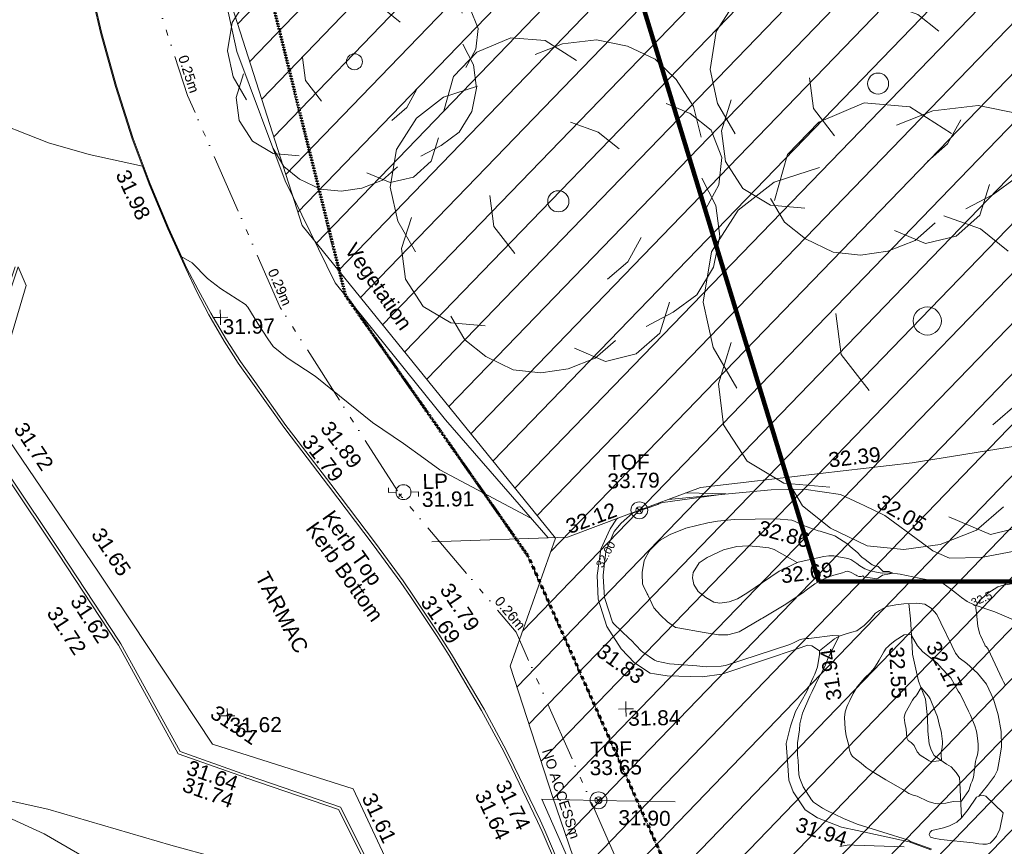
# Model space of a CAD drawing. Header units: millimetres. Extents: x -290717 to 520720, y -88450 to 287762.
# Tile 285 of 381: x 120288 to 144987, y 143517 to 164256. Entities that reach past the tile are written whole.
import ezdxf

# ---------------------------------------------------------------- set-up
doc = ezdxf.new("R2010")
doc.units = ezdxf.units.MM
for name, pattern in [('Dash 1_5mm', [3, 1.5, -1.5]), ('IMPORT-HIDDEN2 _3_', [4762.5, 3175, -1587.5]), ('IMPORT-UG_DRAINAGE_UNIDENTIFIED_QLB2 _2_', [2700, 1500, -300.0000000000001, 0, -250, 150, -300.0000000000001, 0, -200]), ('IMPORT-UG_ELEC_STREET LIGHTING_QLB2 _2_', [2700, 1500, -300.0000000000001, 0, -250, 150, -300.0000000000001, 0, -200])]:
    doc.linetypes.add(name, pattern=pattern)
for name, color, linetype, lineweight, true_color in [('00__TOPO__TOP_OF_FENCE_SYMBOL', 7, 'Continuous', 9, 0x666666), ('00_TOPO_FURN_LAMP_POST', 7, 'Continuous', 9, 0x666666), ('00_TOPO_KERB_BOTTOM', 1, 'Continuous', 9, 0xff0000), ('00_TOPO_KERB_TOP', 7, 'Continuous', 9, 0xa500a5), ('00_TOPO_TREE', 7, 'Continuous', 9, 0x666666), ('00_UAV_FENCE', 7, 'Continuous', 9, 0x264c2f), ('00_UAV_FORM_LINES', 7, 'Continuous', 9, 0x666666), ('00_UAV_FURN_LAMP_POST', 7, 'Continuous', 9, 0xa50000), ('00_UAV_KERB_BOTTOM', 1, 'Continuous', 9, 0xff0000), ('00_UAV_KERB_TOP', 7, 'Continuous', 9, 0xa500a5), ('00_UAV_LEVEL_SPOT', 7, 'Continuous', 9, 0x666666), ('00_UAV_SLOPE_BOTTOM', 30, 'Continuous', 9, 0xff7f00), ('00_UAV_SLOPE_TOP', 40, 'Continuous', 9, 0xffbf00), ('00_UAV_TOP_OF_FENCE', 6, 'Continuous', 9, 0xff00ff), ('00_UAV_VEGETATION', 7, 'Continuous', 9, 0x52a552), ('01_DTM_CONTOUR_MJR', 7, 'Continuous', 9, 0x7f3f00), ('01_DTM_CONTOUR_MJR_LABELS', 7, 'Continuous', 9, 0x7f3f00), ('01_DTM_CONTOUR_MNR', 7, 'Continuous', 9, 0xa5a552), ('01_DTM_CONTOUR_MNR_LABELS', 7, 'Continuous', 9, 0xa5a552), ('12333-PUM-2D-U-0001-C01 - Rev2_REVIT IMPORT_dwg', 7, 'Continuous', 9, 0x767676), ('A_RHA_Line', 7, 'Continuous', 9, 0x00a600), ('PUM-CHAMBER EXTENTS', 6, 'IMPORT-HIDDEN2 _3_', 9, 0xff00ff), ('PUM-ELECTRIC-SL-QLB2', 7, 'IMPORT-UG_ELEC_STREET LIGHTING_QLB2 _2_', 9, 0xff7f7f), ('PUM-UNABLE TO SURVEY', 190, 'Continuous', 9, 0x7f00ff), ('PUM-UNIDENTIFIED-QLB2', 150, 'IMPORT-UG_DRAINAGE_UNIDENTIFIED_QLB2 _2_', 9, 0x007fff)]:
    doc.layers.add(name, color=color, linetype=linetype, lineweight=lineweight, true_color=true_color)
for name, color, linetype, lineweight in [('00_UAV_DRIVE_WAY', 7, 'Continuous', 9), ('00_UAV_SURVEY_TEXT', 7, 'Continuous', 9), ('GEN-TEXT', 7, 'Continuous', 9)]:
    doc.layers.add(name, color=color, linetype=linetype, lineweight=lineweight)
doc.styles.add('Arial_1', font='arial.ttf', dxfattribs={"height": 250})
doc.styles.add('Swis721 Lt BT_1', font='swissl.ttf', dxfattribs={"height": 200})
doc.styles.add('Swis721 Lt BT_2', font='swissl.ttf', dxfattribs={"height": 375})

# ---------------------------------------------------------------- blocks, each defined once
blk = doc.blocks.new('12333-PUM-2D-U-0001-C01 - Rev2_REVIT IMPORT_dwg_CONIFEROUS_TREE_2-2077530-Site Location Plan Existing')
at = {"layer": '00_TOPO_TREE', "color": 254, "true_color": 0xcccccc, "flags": 128}
for points in [[(534031332.5013911, 725718105.6348709), (534031527.1283377, 725718754.3913597), (534031981.2578796, 725719208.5209014), (534032630.0143681, 725719468.0234967), (534033278.7708564, 725719403.1478479), (534033862.6516961, 725719013.8939549)], [(534033084.1439101, 725719143.6452526), (534033603.1491007, 725719338.2721992), (534034251.9055892, 725719403.1478479), (534034835.7864289, 725719273.3965502), (534035354.7916196, 725719013.8939549), (534035744.0455127, 725718624.6400616), (534036068.423757, 725718105.6348709), (534036198.1750547, 725717521.7540313)], [(534030748.6205515, 725715445.7332681), (534030424.2423072, 725716029.6141078), (534030294.4910095, 725716678.3705963), (534030424.2423072, 725717392.0027337), (534030813.4962003, 725717975.8835732), (534031332.5013911, 725718365.1374662), (534031981.2578796, 725718559.7644129)], [(534035549.4185662, 725718170.5105199), (534036003.5481082, 725717975.8835732), (534036392.8020012, 725717651.5053291), (534036587.4289477, 725717132.5001382), (534036522.5532989, 725716613.4949474), (534036263.0507036, 725716159.3654056)], [(534033732.9003984, 725717846.1322757), (534034251.9055892, 725717651.5053291), (534034641.1594824, 725717327.127085)], [(534036198.1750547, 725716743.2462451), (534036457.67765, 725716224.2410544), (534036522.5532989, 725715640.3602148), (534036392.8020012, 725715056.479375), (534036068.423757, 725714537.4741844), (534035614.294215, 725714213.0959401), (534035095.2890242, 725713953.5933446)], [(534032630.0143681, 725715380.8576193), (534032240.760475, 725715899.8628103), (534032175.8848261, 725716483.7436497)], [(534032046.1335284, 725714018.4689937), (534031397.3770399, 725714083.3446424), (534030878.3718491, 725714407.7228867), (534030553.9936048, 725714926.7280773), (534030489.117956, 725715510.6089171), (534030683.7449025, 725716094.4897566)], [(534035030.4133754, 725715640.3602148), (534034770.9107801, 725715186.2306727), (534034381.6568869, 725714861.8524286)], [(534035549.4185662, 725714407.7228867), (534035354.7916196, 725713823.842047), (534034900.6620778, 725713434.5881538), (534034316.781238, 725713304.8368562), (534033732.9003984, 725713564.3394516)], [(534034511.4081847, 725713694.0907493), (534034122.1542915, 725713369.7125051), (534033603.1491007, 725713175.0855584), (534033084.1439101, 725713110.2099097), (534032565.1387192, 725713175.0855584), (534032046.1335284, 725713434.5881538), (534031656.8796353, 725713758.9663981), (534031397.3770399, 725714213.0959401)]]:
    blk.add_lwpolyline(points, dxfattribs=at)
at = {"layer": '00_TOPO_TREE', "color": 254, "true_color": 0xcccccc}
blk.add_circle((534033473.3978031, 725716353.992352), 200.1345611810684, dxfattribs=at)
blk = doc.blocks.new('12333-PUM-2D-U-0001-C01 - Rev2_REVIT IMPORT_dwg_CONIFEROUS_TREE-2077251-Site Location Plan Existing')
at = {"layer": '00_TOPO_TREE', "color": 254, "true_color": 0xcccccc, "flags": 128}
for points in [[(-1889.403682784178, 1545.875740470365), (-1717.639711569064, 2118.422311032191), (-1316.857112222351, 2519.204910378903), (-744.3105416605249, 2748.223538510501), (-171.763971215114, 2690.968881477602), (343.5279423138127, 2347.440939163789)], [(-343.5279423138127, 2461.950253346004), (114.5093140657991, 2633.714224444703), (687.0558846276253, 2690.968881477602), (1202.347798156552, 2576.459567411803), (1660.385054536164, 2347.440939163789), (2003.912996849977, 2003.912996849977), (2290.18628213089, 1545.875740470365), (2404.695596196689, 1030.583826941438)], [(-2404.695596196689, -801.5651986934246), (-2690.968881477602, -286.2732852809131), (-2805.478195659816, 286.2732852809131), (-2690.968881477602, 916.0745128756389), (-2347.440939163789, 1431.36642628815), (-1889.403682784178, 1774.894368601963), (-1316.857112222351, 1946.658339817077)], [(1832.149025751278, 1603.130397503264), (2232.93162509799, 1431.36642628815), (2576.459567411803, 1145.093141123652), (2748.223538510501, 687.0558846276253), (2690.968881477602, 229.0186282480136), (2461.950253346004, -171.763971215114)], [(229.0186282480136, 1316.857112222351), (687.0558846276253, 1145.093141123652), (1030.583826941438, 858.8198558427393)], [(2404.695596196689, 343.5279423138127), (2633.714224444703, -114.5093140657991), (2690.968881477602, -629.8012275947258), (2576.459567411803, -1145.093141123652), (2290.18628213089, -1603.130397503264), (1889.403682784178, -1889.403682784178), (1431.36642628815, -2118.422311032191)], [(-744.3105416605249, -858.8198558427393), (-1087.838483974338, -400.7825993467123), (-1145.093141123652, 114.5093140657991)], [(-1259.602455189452, -2061.167653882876), (-1832.149025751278, -2003.912996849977), (-2290.18628213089, -1717.639711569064), (-2576.459567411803, -1259.602455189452), (-2633.714224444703, -744.3105416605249), (-2461.950253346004, -229.0186282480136)], [(1374.111769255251, -629.8012275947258), (1145.093141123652, -1030.583826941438), (801.5651986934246, -1316.857112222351)], [(1832.149025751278, -1717.639711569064), (1660.385054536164, -2232.93162509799), (1259.602455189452, -2576.459567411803), (744.3105416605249, -2690.968881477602), (229.0186282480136, -2461.950253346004)], [(916.0745128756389, -2347.440939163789), (572.5465705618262, -2633.714224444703), (114.5093140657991, -2805.478195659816), (-343.5279423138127, -2862.732852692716), (-801.5651986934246, -2805.478195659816), (-1259.602455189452, -2576.459567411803), (-1603.130397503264, -2290.18628213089), (-1832.149025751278, -1889.403682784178)]]:
    blk.add_lwpolyline(points, dxfattribs=at)
at = {"layer": '00_TOPO_TREE', "color": 254, "true_color": 0xcccccc}
blk.add_circle((0, 0), 176.6246020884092, dxfattribs=at)
blk = doc.blocks.new('12333-PUM-2D-U-0001-C01 - Rev2_REVIT IMPORT_dwg_MSL_Lamp_Post_SYM-2077240-Site Location Plan Existing')
at = {"layer": '00_TOPO_FURN_LAMP_POST', "color": 254, "true_color": 0xcccccc, "flags": 128}
for points in [[(-500.1060478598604, 0), (-1000.212095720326, 0), (-1000.212095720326, 316.7338303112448)], [(500.1060478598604, 0), (1000.21209571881, 0), (1000.21209571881, -316.7338303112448)]]:
    blk.add_lwpolyline(points, dxfattribs=at)
at = {"layer": '00_TOPO_FURN_LAMP_POST', "color": 254, "true_color": 0xcccccc}
blk.add_circle((0, 0), 500.1060478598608, dxfattribs=at)
blk = doc.blocks.new('12333-PUM-2D-U-0001-C01 - Rev2_REVIT IMPORT_dwg_MSL_Node_LineworkTOF-2077248-Site Location Plan Existing')
at = {"layer": '00__TOPO__TOP_OF_FENCE_SYMBOL', "color": 254, "true_color": 0xcccccc, "flags": 128}
for points in [[(165.3591892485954, 165.3591892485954), (0, 0), (-165.3591892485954, 165.3591892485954)], [(165.3591892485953, -165.3591892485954), (0, 0), (-165.3591892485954, -165.3591892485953)]]:
    blk.add_lwpolyline(points, dxfattribs=at)
at = {"layer": '00__TOPO__TOP_OF_FENCE_SYMBOL', "color": 254, "true_color": 0xcccccc}
for radius in [562.5594001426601, 233.853208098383]:
    blk.add_circle((0, 0), radius, dxfattribs=at)
blk = doc.blocks.new('12333-PUM-2D-U-0001-C01 - Rev2_REVIT IMPORT_dwg_UAV-2077255-Site Location Plan Existing')
at = {"layer": '00_UAV_LEVEL_SPOT', "color": 254, "true_color": 0xcccccc, "flags": 128}
for points in [[(0, -500.0000000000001), (0, 0), (-500.0000000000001, 0)], [(500.0000000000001, 0), (0, 0), (0, 500.0000000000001)]]:
    blk.add_lwpolyline(points, dxfattribs=at)
blk = doc.blocks.new('12333-PUM-2D-U-0001-C01 - Rev2_REVIT IMPORT_dwg_MGS62954_T2_Galway_ITM_3d_Rev1-2077680-Site Location Plan Existing')
at = {"layer": '00_TOPO_KERB_BOTTOM', "color": 254, "true_color": 0xcccccc, "flags": 128}
blk.add_lwpolyline([(534029151.0004377, 725711241.7603347), (534028720.22256, 725712244.8050427), (534028270.327502, 725713368.427723), (534027863.4380113, 725714515.10338), (534027469.7269439, 725715835.0255749), (534027127.8388227, 725717164.6282128), (534026767.2394247, 725718821.062268), (534026410.3476562, 725720544.6859571), (534026069.5093121, 725722355.1794981), (534025870.5660573, 725723599.7218826), (534025610.2324094, 725725225.7870536), (534025464.111402, 725726483.6349113), (534025426.4280183, 725726948.0672841), (534025373.6377512, 725727980.4693797), (534025567.7306831, 725729230.4313141), (534025738.922737, 725729747.6479709), (534025923.6004751, 725730120.297936), (534026704.4817393, 725731513.663782), (534027056.9653618, 725732084.6765834), (534027292.6598159, 725732460.621098), (534027489.5561977, 725732772.9646056)], dxfattribs=at)
at = {"layer": '00_TOPO_KERB_TOP', "color": 254, "true_color": 0xcccccc, "flags": 128}
blk.add_lwpolyline([(534029174.1988825, 725711252.4764522), (534028984.4072933, 725711694.3966597), (534028743.5585629, 725712255.2008629), (534028294.001362, 725713377.979738), (534027887.5394746, 725714523.4503447), (534027494.1871972, 725715842.1696907), (534027152.5634522, 725717170.7441698), (534026792.1060942, 725718826.5257559), (534026435.2948907, 725720549.760353), (534026094.5752771, 725722359.6232114), (534025895.6926458, 725723603.7863495), (534025635.4542414, 725725229.2566222), (534025489.4594051, 725726486.0183673), (534025451.8154503, 725726949.9647907)], dxfattribs=at)
at = {"layer": '00_UAV_DRIVE_WAY', "color": 254, "true_color": 0xcccccc, "flags": 128}
blk.add_lwpolyline([(534035414.2065001, 725663814.1724999), (534035730.0830001, 725668736.2245001), (534035734.4595889, 725668802.9882361), (534036061.4936625, 725673791.8088328), (534036099.0830001, 725674365.2245002), (534039199.0830001, 725676585.2245002), (534039131.5912124, 725677192.9863712), (534038797.0830001, 725680205.2245002), (534038406.460683, 725682134.8046212), (534038133.0830001, 725683485.2245001), (534037179.3580949, 725686979.5234367), (534036598.0830002, 725689109.2245), (534035747.485257, 725691768.8923703), (534035226.0830001, 725693399.2245002), (534033888.706745, 725696403.2263075), (534033126.0830001, 725698116.2245002), (534030164.8133083, 725699114.0069333), (534029618.0830001, 725699298.2245001), (534027235.6925206, 725703024.6364089), (534026812.0830001, 725703687.2245002), (534024506.2654799, 725707213.2175728), (534024150.7455, 725707756.8690001), (534025139.7455, 725710884.8690001), (534024946.7455, 725711354.869)], dxfattribs=at)
at = {"layer": '00_UAV_FENCE', "color": 254, "true_color": 0xcccccc, "flags": 128}
for points in [[(534035206.902, 725704279.1595001), (534038608.902, 725704337.1595001), (534040107.5232939, 725704866.9254775), (534041963.902, 725705523.1595), (534044971.9553388, 725705821.1937377), (534047282.902, 725706050.1595001), (534049932.6464472, 725706424.6150491)], [(534034066.1140001, 725694619.8935002), (534033886.1140001, 725695206.8935), (534031676.1140001, 725695871.8935001), (534029678.9874103, 725696445.8533489), (534028527.1140001, 725696776.8935001), (534025454.114, 725697735.8935001), (534024888.6838627, 725697873.4146086), (534021622.1140001, 725698667.8935), (534020017.697511, 725698998.7121568), (534017165.114, 725699586.8935), (534015108.6750864, 725699944.9454408), (534013897.1140001, 725700155.8935), (534010189.6501126, 725700840.3920677), (534009981.114, 725700878.8935), (534006130.114, 725701596.8935001), (534005277.1623988, 725701771.0533725), (534002124.9680001, 725702414.684)], [(534047347.0542845, 725693025.4653491), (534046444.0830001, 725695583.2245002), (534044176.7691774, 725695314.2574418), (534043266.0830001, 725695206.2245002), (534039255.3141512, 725694463.415771), (534039238.0830001, 725694460.2245002), (534037849.0830001, 725697769.2245002), (534039240.7977408, 725697717.1705376), (534041191.0830002, 725697644.2245003)]]:
    blk.add_lwpolyline(points, dxfattribs=at)
at = {"layer": '00_UAV_FORM_LINES', "color": 254, "true_color": 0xcccccc, "flags": 128}
blk.add_lwpolyline([(534049416.902, 725697224.1595), (534049326.9019999, 725696822.1595), (534049238.902, 725696645.1595001), (534049158.902, 725696551.1595), (534049073.902, 725696471.1595001), (534048984.902, 725696445.1595), (534048891.902, 725696447.1595), (534048792.9019999, 725696461.1595001), (534048648.902, 725696486.1595), (534047839.902, 725696586.1595001), (534047665.902, 725696621.1595001), (534047585.902, 725696651.1595001), (534047572.902, 725696663.1595001), (534047551.9019999, 725696713.1595), (534047579.902, 725696775.1595001), (534047618.902, 725696816.1595), (534047915.902, 725696881.1595001), (534048059.902, 725696927.1595001), (534048250.902, 725697012.1595), (534048370.9019999, 725697122.1595), (534048537.902, 725697329.1595), (534048750.902, 725697628.1595), (534048836.902, 725697667.1595001), (534048926.9019999, 725697673.1595), (534048990.9019999, 725697654.1595001), (534049416.902, 725697224.1595)], dxfattribs=at)
at = {"layer": '00_UAV_KERB_BOTTOM', "color": 254, "true_color": 0xcccccc, "flags": 128}
for points in [[(534033904.0830001, 725695359.2245002), (534032796.083, 725697657.2245001), (534030494.2499095, 725698492.6205847), (534030457.7455, 725698505.8690001), (534028799.7455, 725699128.8690002), (534027357.7454999, 725701853.8690002), (534027300.8249316, 725701943.8540078), (534025892.7455, 725704169.8690001), (534024615.2630165, 725706158.7221813), (534024608.7455, 725706168.8690001), (534023643.7454999, 725707591.869), (534024128.7455, 725709012.8690001), (534024710.9951012, 725710679.8965874), (534024946.7455, 725711354.869)], [(534029151.0004377, 725711241.7603347), (534029417.1549345, 725710649.8924562), (534029707.8608229, 725710069.68914), (534029764.7455, 725709962.8690001), (534030083.9160488, 725709397.8239024), (534030426.4682637, 725708846.6399204), (534030775.7455, 725708332.8690001), (534031538.7455, 725707216.8690001), (534031721.3505635, 725706968.4662976), (534032637.7455, 725705721.869), (534033730.7455001, 725704227.8690002), (534034412.7455, 725703269.8690001), (534034642.0214128, 725702914.3811935), (534035282.2395443, 725701921.735534), (534035587.7454999, 725701416.8690001), (534036378.6132832, 725700021.1570367), (534036917.7455, 725698983.869), (534037108.8275555, 725698570.8802003), (534037735.1402256, 725697217.2202907), (534037847.0830002, 725696959.2245002), (534038578.8792268, 725695155.4351327)]]:
    blk.add_lwpolyline(points, dxfattribs=at)
at = {"layer": '00_UAV_KERB_TOP', "color": 254, "true_color": 0xcccccc, "flags": 128}
for points in [[(534033843.6109444, 725695320.4245327), (534033839.414006, 725695332.1734654), (534032745.408882, 725697601.1479915), (534030433.4933782, 725698440.2032504), (534030425.0520394, 725698443.3751166), (534028750.2849553, 725699072.6754143), (534027297.1403413, 725701818.7357979), (534027241.7671448, 725701906.2745851), (534025833.7173098, 725704132.2427884), (534024556.2059469, 725706121.1409303), (534024550.3205914, 725706130.3035669), (534023566.2274109, 725707581.4585886), (534024062.5783387, 725709035.715637), (534024622.4226803, 725710638.5951576), (534024872.7628489, 725711355.3392593)], [(534029174.1988825, 725711252.4764522), (534029455.6359249, 725710700.8504509), (534029758.5769084, 725710111.9123833), (534029816.4291885, 725710005.1004755), (534030144.1436626, 725709433.5280277), (534030485.1644418, 725708884.8082035), (534030833.5830444, 725708372.3002945), (534031595.8551144, 725707257.3649993), (534031785.4834942, 725706999.4082863), (534032694.193342, 725705763.2652264), (534033787.5082909, 725704268.8347293), (534034470.7018171, 725703309.1581924), (534034705.6179673, 725702944.9253081), (534035341.6091573, 725701958.8334386), (534035648.1533757, 725701452.251115), (534036440.1402984, 725700054.56411), (534036980.5992068, 725699014.7235246), (534037171.9530024, 725698601.1474085), (534037799.0220351, 725697245.8527604), (534037911.6327031, 725696986.3176677), (534038644.2181247, 725695180.5830303)]]:
    blk.add_lwpolyline(points, dxfattribs=at)
at = {"layer": '00_UAV_SLOPE_BOTTOM', "color": 254, "true_color": 0xcccccc, "flags": 128}
for points in [[(534041153.6927022, 725705236.7487022), (534043736.9020001, 725705433.1595), (534044559.902, 725705431.1595), (534045478.9019999, 725705282.1595001), (534045959.9020001, 725705051.1595), (534046067.1506883, 725704997.012841), (534046575.902, 725704740.1595001), (534047475.9019999, 725704051.1595001), (534047766.902, 725703832.1595002), (534048179.902, 725703639.1595), (534048974.902, 725703641.1595002), (534049817.902, 725703783.1595001)], [(534047586.902, 725696331.1595001), (534047043.902, 725696542.1595001), (534045745.4006454, 725696844.529201), (534045351.902, 725696936.1595), (534044755.9019999, 725697184.1595001), (534044447.902, 725697391.1595002), (534044160.9020001, 725697844.1595001), (534044056.9019999, 725698139.1595001), (534044024.902, 725698628.1595), (534043999.902, 725699058.1595001), (534044121.902, 725699496.1595), (534044248.9020001, 725699860.1595001), (534044541.902, 725700361.1595), (534044712.4316819, 725700708.7463156), (534044750.902, 725700787.1595001), (534044821.902, 725700968.1595001), (534044881.902, 725701282.1595001), (534044879.902, 725701371.1595), (534044692.902, 725701501.1595002), (534044577.902, 725701518.1595), (534044423.902, 725701467.1595002), (534042419.902, 725700832.1595001), (534041925.902, 725700772.1595001), (534041049.902, 725700811.1595001), (534040732.7593272, 725700867.9501647), (534040619.902, 725700888.1595001), (534040231.9020001, 725701151.1595001), (534039901.902, 725701507.1595), (534039557.902, 725702072.1595001), (534039349.902, 725702764.1595), (534039332.902, 725703355.1595001), (534039442.902, 725704015.1595001), (534039678.902, 725704524.1595), (534039846.902, 725704765.1595001), (534039877.0437151, 725704785.4504312)], [(534048809.5309111, 725697654.7470297), (534049037.9019999, 725697916.1595001), (534049212.902, 725698148.1595001), (534049291.902, 725698301.1595001), (534049349.902, 725698571.1595), (534049399.9019999, 725698880.1595), (534049399.9019999, 725699267.1595001), (534049328.9019999, 725699692.1595), (534049221.9020001, 725700085.1595001), (534049049.902, 725700463.1595001), (534048835.902, 725700740.1595001), (534048570.902, 725700991.1595), (534048378.902, 725701132.1595), (534048293.902, 725701257.1595001), (534048197.902, 725701446.1595001), (534047934.7401133, 725702017.5551988), (534047835.902, 725702232.1595), (534047699.9020001, 725702392.1595001), (534047541.902, 725702492.1595001), (534047342.902, 725702527.1595001), (534047016.902, 725702517.1595001), (534046814.9019999, 725702489.1595002), (534046585.902, 725702452.1595002), (534046399.9019999, 725702358.1595001), (534046300.902, 725702290.1595), (534046163.902, 725702137.1595001), (534046007.902, 725701988.1595001), (534045921.9019999, 725701924.1595), (534045828.9019999, 725701854.1595001), (534045697.902, 725701829.1595), (534045557.902, 725701786.1595), (534045377.902, 725701735.1595), (534045259.902, 725701669.1595001), (534044879.902, 725701371.1595)]]:
    blk.add_lwpolyline(points, dxfattribs=at)
at = {"layer": '00_UAV_SLOPE_TOP', "color": 254, "true_color": 0xcccccc, "flags": 128}
for points in [[(534044380.902, 725703609.1595001), (534043901.902, 725703385.1595001), (534043083.9019999, 725702848.1595001), (534042846.9020001, 725702710.1595001), (534042638.902, 725702644.1595001), (534042404.902, 725702615.1595), (534042248.9020001, 725702637.1595001), (534042049.9019999, 725702756.1595002), (534041861.902, 725702911.1595001), (534041759.902, 725703091.1595001), (534041727.902, 725703262.1595), (534041746.902, 725703393.1595), (534041896.902, 725703633.1595001), (534042099.902, 725703763.1595), (534042516.902, 725703951.1595001), (534042853.9019999, 725704029.1595), (534043138.7255164, 725704037.8785874), (534043147.902, 725704038.1595001), (534043424.9019999, 725704010.1595001), (534043655.9020001, 725703976.1595001), (534043789.9019999, 725703931.1595001), (534044361.3919879, 725703600.0358201)], [(534049818.9019999, 725702037.1595), (534049296.9019999, 725702275.1595), (534048774.9019999, 725702459.1595), (534048601.9020001, 725702542.1595001), (534048463.902, 725702645.1595001), (534048339.902, 725702752.1595001), (534048190.902, 725702869.1595002), (534048012.9019999, 725703004.1595), (534047877.9019999, 725703043.1595001), (534047724.902, 725703090.1595001), (534047588.902, 725703117.1595), (534047414.902, 725703148.1595), (534046932.9020001, 725703257.1595), (534046663.902, 725703296.1595), (534046485.9019999, 725703296.1595), (534046341.902, 725703317.1595), (534046187.902, 725703353.1595001), (534046055.902, 725703410.1595), (534045925.902, 725703486.1595), (534045851.9020001, 725703542.1595001), (534045707.902, 725703652.1595001), (534045628.9020001, 725703676.1595), (534045405.902, 725703722.1595001), (534045398.2458826, 725703723.6413293), (534045281.902, 725703746.1595001), (534045154.9019999, 725703752.1595), (534045030.9020001, 725703732.1595), (534044380.902, 725703609.1595001)], [(534048370.9019999, 725697122.1595), (534048342.902, 725697997.1595), (534048337.902, 725698133.1595), (534048253.9020001, 725698256.1595001), (534048130.9019999, 725698400.1595), (534048014.902, 725698477.1595001), (534047708.9019999, 725698699.1595001), (534047635.902, 725698836.1595), (534047590.902, 725698987.1595001), (534047561.9019999, 725699312.1595), (534047559.902, 725699651.1595), (534047517.9019999, 725700114.1595001), (534047346.9020001, 725700570.1595001), (534047209.9020001, 725701250.1595001), (534047202.903506, 725701443.7115983), (534047177.902, 725702135.1595001), (534047142.1522445, 725702521.0015323)]]:
    blk.add_lwpolyline(points, dxfattribs=at)
at = {"layer": '00_UAV_VEGETATION', "color": 254, "true_color": 0xcccccc, "flags": 128}
blk.add_lwpolyline([(534030239.8227406, 725718127.636662), (534030532.114, 725716664.8935), (534031684.114, 725713395.8935), (534032894.1680644, 725710818.2187054), (534035602.1140001, 725707332.8935001), (534038120.1891988, 725704328.8275357)], dxfattribs=at)
at = {"layer": '01_DTM_CONTOUR_MJR', "color": 254, "true_color": 0xcccccc, "flags": 128}
blk.add_lwpolyline([(534049526.2540585, 725700418.6628921), (534049483.4761636, 725700512.3160887), (534049449.3864766, 725700578.0111899), (534049110.9437827, 725701337.6701089), (534049068.8608346, 725701398.9023235), (534049039.2396111, 725701426.6578251), (534049027.5827329, 725701450.6112682), (534048924.2225105, 725701688.3061111), (534048912.3676891, 725701723.3503925), (534048863.3845471, 725701911.1331608), (534048832.4686194, 725702252.1817098), (534048820.5462639, 725702371.0385756), (534048818.6363637, 725702413.2342658), (534048827.2727273, 725702440.909091), (534048850.5613071, 725702474.4597217), (534048897.7491962, 725702534.6830503), (534048924.9297755, 725702570.2977529), (534048967.3895514, 725702608.1862565), (534049122.8684974, 725702746.9261471), (534049383.6190162, 725702897.1740118), (534049522.5573772, 725702937.2459017), (534049938.101429, 725702995.4690797)], dxfattribs=at)
for points in [[(534046661.3611926, 725703327.2238513), (534046680.3846154, 725703320.3846154), (534046750, 725703290.0000001), (534046664.9407116, 725703273.3201581), (534046496.9569187, 725703240.8661921), (534046383.0221952, 725703170.2827607), (534046350.3139718, 725703154.9764522), (534046017.2947978, 725703206.1040465), (534046000.0000001, 725703230), (534045959.5172415, 725703215.5517242), (534045900.2854985, 725703222.5090635), (534045858.4782609, 725703239.673913), (534045835.5851064, 725703251.7021277), (534045695.1503208, 725703331.9207436), (534045612.3571429, 725703357.0714288), (534045571.6850221, 725703347.6046255), (534045488.8235295, 725703319.3137257), (534045270.1813471, 725703260.595855), (534045224.2640694, 725703248.3766234), (534045185.18144, 725703243.3872645), (534045151.3837838, 725703230.18442), (534044944.9002779, 725703134.301944), (534044790.5584855, 725703052.2601707), (534044570.7116244, 725702897.6279186), (534044485.8792066, 725702836.2237637), (534044215.9795857, 725702660.816341), (534044056.4927506, 725702559.4732313), (534043466.9399045, 725702219.1197212), (534043430.8523831, 725702196.4928211), (534042870.0000001, 725701880.0000001), (534042587.3846154, 725701814.6153847), (534042352.1410152, 725701818.8023515), (534041997.8901505, 725701885.3381851), (534041339.7032778, 725702007.7189339), (534041298.7787724, 725702015.6202047), (534041281.247059, 725702020.8283042), (534041076.8646212, 725702163.3886248), (534040911.2455782, 725702334.7749188), (534040746.6897647, 725702524.0586716), (534040597.0658602, 725702855.0685486), (534040582.1381693, 725702875.5129534), (534040481.8581951, 725703084.7134166), (534040469.9227463, 725703130.1768657), (534040466.1904762, 725703369.2373209), (534040469.483779, 725703422.5317357), (534040518.7856804, 725703706.5067255), (534040536.2128633, 725703746.6464461), (534040654.8198771, 725703949.8223363), (534040669.2072703, 725703969.2018819), (534040694.7742233, 725703992.9640965), (534040888.4394, 725704182.0120732), (534040934.6626543, 725704217.8513377), (534041181.2517753, 725704353.9011467), (534041581.4324151, 725704509.215153), (534042134.6153131, 725704634.512854), (534042374.8008579, 725704670.5514705), (534042798.0653878, 725704700.4624083), (534043853.916519, 725704699.0356708), (534044246.6836541, 725704660.2306029), (534044265.8923205, 725704655.5164437), (534044330.0000001, 725704630.0000001), (534044530.1527453, 725704520.3010187), (534044896.0472974, 725704384.0709461), (534044949.9090909, 725704370.7272729), (534045310.8064516, 725704250.2867384), (534045340.1863354, 725704234.8757766), (534045615.5885205, 725704050.4101223), (534045669.6363636, 725704003.6969697), (534045697.4151095, 725703977.207153), (534045881.3982685, 725703816.3571432), (534045943.7098844, 725703746.1617458), (534045981.9360514, 725703702.07221), (534046065.4296919, 725703640.9073709), (534046142.3349081, 725703585.8973033), (534046237.2874693, 725703502.7059789), (534046303.3096647, 725703480.9151877), (534046387.4874178, 725703459.4942896), (534046491.0191847, 725703349.9400481), (534046507.1584407, 725703336.1230329)], [(534046783.8863208, 725701595.4070755), (534047012.5469072, 725701731.996836), (534047190.7740235, 725701739.844237), (534047190.7142859, 725701765.0000001), (534047190.0000002, 725701720.0000001), (534047342.2986687, 725701455.7979292), (534047470.2915948, 725701302.5841608), (534047813.9087504, 725701022.8352132), (534047840.8734627, 725700995.3361477), (534047858.8695652, 725700969.652174), (534048080.7814571, 725700720.5430464), (534048114.6153846, 725700686.4102567), (534048161.7215917, 725700635.0283418), (534048343.3085665, 725700298.4965036), (534048378.1751228, 725700236.0583743), (534048417.7960928, 725700161.4835167), (534048593.0701754, 725699791.4619883), (534048634.6750323, 725699690.0000001), (534048745.4859438, 725699418.618474), (534048785.1521438, 725699290.2697096), (534048797.7079859, 725699178.3468676), (534048810.162397, 725699040.2819574), (534048820.3072081, 725698961.0323259), (534048814.6490647, 725698812.9285388), (534048794.6752576, 725698692.0493941), (534048760.6836632, 725698592.6807983), (534048745.0041392, 725698524.4122518), (534048687.5305101, 725698137.989207), (534048650.8867925, 725698036.7339624), (534048619.7233202, 725697968.0316206), (534048572.5545094, 725697826.8211101), (534048560.9576364, 725697800.5992064), (534048447.5277383, 725697639.782077), (534048360.0000001, 725697520), (534048170.1406887, 725697536.3735654), (534047979.1062803, 725697496.2560388), (534047762.4865592, 725697483.2706094), (534047680.6593251, 725697497.8329052), (534047539.5866454, 725697543.720191), (534047264.2882563, 725697679.6463525), (534047166.8251066, 725697712.8522485), (534047057.4366085, 725697755.2337562), (534046904.8990818, 725697853.7981853), (534046487.7865613, 725698107.4505929), (534046316.5277354, 725698219.9252918), (534046143.8451966, 725698325.3138152), (534045999.605107, 725698427.9495251), (534045873.5949367, 725698533.6708862), (534045764.295539, 725698620.1579927), (534045663.7119205, 725698709.7880794), (534045619.2938497, 725698773.8997723), (534045591.4210054, 725698865.9739677), (534045562.7289377, 725699014.6866099), (534045511.2490112, 725699223.6706858), (534045488.6497892, 725699405.864979), (534045478.3906884, 725699690.7995951), (534045497.9785796, 725699833.4386144), (534045538.868329, 725699954.2725285), (534045565.9192726, 725700015.0088922), (534045615.0846698, 725700111.0600777), (534045701.7476358, 725700290.3334706), (534045808.1033667, 725700456.0227925), (534046005.9722223, 725700678.0208334), (534046145.2468606, 725700807.453087), (534046250.6721152, 725700920.859895), (534046371.7167445, 725701109.6872917), (534046490.3159316, 725701315.1242535), (534046551.079043, 725701408.1613766), (534046591.735202, 725701445.5605756), (534046648.3763245, 725701492.8983445)]]:
    blk.add_lwpolyline(points, close=True, dxfattribs=at)
at = {"layer": '01_DTM_CONTOUR_MNR', "color": 254, "true_color": 0xcccccc, "flags": 128}
for points in [[(534037700.177635, 725704829.901707), (534035440.2194908, 725706080.4344785), (534035037.0670187, 725706378.3011475), (534034533.2647195, 725706754.4761547), (534033768.8709771, 725707297.9552422), (534032348.4685813, 725708480.9655068), (534031654.6746118, 725708953.0707219), (534031313.6643551, 725709249.2288489), (534031182.3126025, 725709439.6193534), (534030933.0022357, 725709830.8265847), (534030694.0477871, 725710240.611957), (534030633.0260279, 725710308.0346584), (534030011.3354256, 725710719.2887031), (534029691.6831773, 725710981.7768371), (534029317.6734622, 725711376.4932046), (534029040.0000001, 725711540), (534028995.3091399, 725711649.4758066), (534028919.75, 725711817.4519233), (534028737.0000001, 725712257.0000002), (534028363.9999999, 725713148), (534028276.799687, 725713373.3998436), (534028244.6666667, 725713446.6666667), (534028110.0000001, 725713830.0000001), (534026783.4096363, 725714141.9837205), (534025761.6657315, 725714455.0097573), (534024067.5055582, 725715152.1641965)], [(534045301.6319351, 725696452.9445198), (534045535.5715004, 725696493.9146624), (534045666.1651419, 725696478.7708521), (534046916.2773724, 725696416.2773722)], [(534047607.660629, 725696348.3670541), (534047075.2913699, 725696547.9904989), (534047033.1326674, 725696582.452601), (534045750.6769219, 725697011.006037), (534045411.2974104, 725697152.1833434), (534044991.2730672, 725697359.5767345), (534044884.3470321, 725697425.9908676), (534044660.6906188, 725697581.5369263), (534044613.8961039, 725697635.844156), (534044412.5973119, 725697967.7177418), (534044329.8089889, 725698180.8801498), (534044310.5892352, 725698270.7422098), (534044293.6387662, 725698627.1495963), (534044286.0220432, 725698767.3016998), (534044290.8994716, 725699075.3104986), (534044340.0501053, 725699396.6029627), (534044355.4571736, 725699545.4860451), (534044424.5266231, 725699815.786589), (534044621.1363637, 725700238.2954545), (534044654.9714656, 725700308.673453), (534044674.3436627, 725700351.7326977), (534044843.1924782, 725700690.4534893), (534044914.3162102, 725700804.3093607), (534045005.3469947, 725700974.8142078), (534045097.1171767, 725701191.3183364), (534045303.6661065, 725701580.0213566), (534045380, 725701740.0000001), (534045212.7050999, 725701747.3234082), (534044680.5132592, 725701689.7348161), (534044616.2626263, 725701682.5), (534044530.9446666, 725701684.0816326), (534044395.6645548, 725701660.9396465), (534044250.7104927, 725701591.1958973), (534044140.5721105, 725701543.9131837), (534042513.3682267, 725701047.8591956), (534042454.7743272, 725701034.5548656), (534042406.2068182, 725701030.9863639), (534042027.570481, 725701020.8955225), (534041945.6324626, 725701026.81903), (534041797.078398, 725701048.7065854), (534041112.7873752, 725701114.2772797), (534040791.9951867, 725701184.1366962), (534040736.2130584, 725701213.9129925), (534040444.9303145, 725701412.4149187), (534040402.7666394, 725701450.4637208), (534040157.5427352, 725701722.0940171), (534040113.6926036, 725701765.9341651), (534039731.5212936, 725702137.1791734), (534039703.7065112, 725702178.7871721), (534039514.3939987, 725702775.4119375), (534039511.6877571, 725702806.385832), (534039489.019218, 725703327.9396738), (534039490.1167662, 725703361.3017623), (534039557.8807454, 725703883.4934951), (534039566.098261, 725703946.8179735), (534039576.927071, 725703980.2092272), (534039770.9833697, 725704437.8214726), (534039783.9821759, 725704459.1802369), (534039957.6436961, 725704664.7752634), (534040251.8749814, 725704903.368094), (534040277.6803392, 725704916.5736463), (534040885.6259524, 725705116.8575424), (534040912.2082932, 725705127.4011573), (534040954.5756013, 725705144.4300574), (534041013.1460201, 725705157.8651907), (534042600, 725705350), (534041595.767108, 725705393.0229928)], [(534026595.5654532, 725696370.7765298), (534025349.2970878, 725697122.7886028), (534024560.6341183, 725697506.4291625)]]:
    blk.add_lwpolyline(points, dxfattribs=at)
blk.add_lwpolyline([(534047583.4126986, 725698560.3174604), (534047528.541321, 725698595.9931962), (534047425.1627746, 725698665.2657232), (534047355.5389184, 725698713.898696), (534047286.1037164, 725698798.4132124), (534047210.2622265, 725698956.3325886), (534047136.2234257, 725699033.4678288), (534047063.8407122, 725699083.1843256), (534047030.5932205, 725699151.5151678), (534047022.1558984, 725699372.5135528), (534046991.6417094, 725699531.3317856), (534046975.0979006, 725699665.6390936), (534047004.8924903, 725699768.5060974), (534047193.4895001, 725700094.9880232), (534047220.716584, 725700141.023281), (534047275.6169161, 725700194.927455), (534047299.773385, 725700227.4541948), (534047410.0000001, 725700410), (534047597.3804786, 725700190.6046653), (534047637.0079327, 725700121.87037), (534047757.5380326, 725699811.0694727), (534047807.5323163, 725699662.0747473), (534047857.2177064, 725699447.7350348), (534047896.348152, 725699306.3833534), (534047905.0000001, 725699242.5000002), (534047929.113292, 725699043.3436642), (534047926.4976773, 725698997.6476747), (534047911.2351857, 725698895.5541947), (534047888.5249711, 725698772.8193961), (534047886.9047619, 725698716.9634706), (534047890, 725698570.0000002), (534047755.389049, 725698553.7463976), (534047661.7029241, 725698544.1321638), (534047620.9213676, 725698545.7418805)], close=True, dxfattribs=at)
for name, p, xscale, yscale, zscale in [('12333-PUM-2D-U-0001-C01 - Rev2_REVIT IMPORT_dwg_CONIFEROUS_TREE-2077251-Site Location Plan Existing', (534046597.902, 725715576.1595001), 1.5, 1.5, 1.5), ('12333-PUM-2D-U-0001-C01 - Rev2_REVIT IMPORT_dwg_CONIFEROUS_TREE-2077251-Site Location Plan Existing', (534038525.902, 725712763.1595), 1.5, 1.5, 1.5), ('12333-PUM-2D-U-0001-C01 - Rev2_REVIT IMPORT_dwg_CONIFEROUS_TREE-2077251-Site Location Plan Existing', (534047726.902, 725709599.1595), 2, 2, 2), ('12333-PUM-2D-U-0001-C01 - Rev2_REVIT IMPORT_dwg_UAV-2077255-Site Location Plan Existing', (534030000, 725710000.0000001), 0.375, 0.375, 0.375), ('12333-PUM-2D-U-0001-C01 - Rev2_REVIT IMPORT_dwg_MSL_Lamp_Post_SYM-2077240-Site Location Plan Existing', (534034514.902, 725705534.1595001), 0.375, 0.375, 0.375), ('12333-PUM-2D-U-0001-C01 - Rev2_REVIT IMPORT_dwg_MSL_Node_LineworkTOF-2077248-Site Location Plan Existing', (534040421.7470101, 725704976.6610858), 0.375, 0.375, 0.375), ('12333-PUM-2D-U-0001-C01 - Rev2_REVIT IMPORT_dwg_UAV-2077255-Site Location Plan Existing', (534030000, 725700000), 0.375, 0.375, 0.375), ('12333-PUM-2D-U-0001-C01 - Rev2_REVIT IMPORT_dwg_UAV-2077255-Site Location Plan Existing', (534040000.0000001, 725700000), 0.375, 0.375, 0.375), ('12333-PUM-2D-U-0001-C01 - Rev2_REVIT IMPORT_dwg_MSL_Node_LineworkTOF-2077248-Site Location Plan Existing', (534039270.3945293, 725697719.8267896), 0.375, 0.375, 0.375)]:
    blk.add_blockref(name, p, dxfattribs=dict(xscale=xscale, yscale=yscale, zscale=zscale))
blk.add_blockref('12333-PUM-2D-U-0001-C01 - Rev2_REVIT IMPORT_dwg_CONIFEROUS_TREE_2-2077530-Site Location Plan Existing', (0, 0))
at = {"layer": '00_TOPO_KERB_BOTTOM', "color": 251, "true_color": 0x666666, "insert": (534027766.1371648, 725713786.19989), "char_height": 375, "width": 1495.902363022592, "attachment_point": 1, "rotation": 294.23816779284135, "line_spacing_factor": 1.005061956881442, "style": 'Swis721 Lt BT_2'}
blk.add_mtext('31.98', dxfattribs=at)
at = {"layer": '00_UAV_DRIVE_WAY', "color": 251, "true_color": 0x666666, "char_height": 375, "width": 1495.902363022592, "attachment_point": 1, "line_spacing_factor": 1.005061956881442, "style": 'Swis721 Lt BT_2'}
for s, insert, rotation in [('31.72', (534025068.8533269, 725707496.1801339), 302.5841392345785), ('31.65', (534026963.6360107, 725704816.2750033), 302.71797103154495), ('31.61', (534029751.7788168, 725700297.3988928), 325.0863200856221), ('31.61', (534033668.0139723, 725698047.4936502), 293.9985431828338)]:
    blk.add_mtext(s, dxfattribs=dict(at, insert=insert, rotation=rotation))
at = {"layer": '00_UAV_FENCE', "color": 251, "true_color": 0x666666, "char_height": 375, "width": 1495.902363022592, "attachment_point": 1, "line_spacing_factor": 1.005061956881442, "style": 'Swis721 Lt BT_2'}
for s, insert, rotation in [('32.39', (534045171.9095576, 725706338.6593646), 5.658328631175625), ('32.12', (534038531.0094291, 725704759.8360567), 19.468615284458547), ('31.90', (534039769.3634053, 725697466.8126277), 357.8579786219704)]:
    blk.add_mtext(s, dxfattribs=dict(at, insert=insert, rotation=rotation))
at = {"layer": '00_UAV_FURN_LAMP_POST', "color": 251, "true_color": 0x666666, "char_height": 375, "attachment_point": 1, "line_spacing_factor": 1.005061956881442, "style": 'Swis721 Lt BT_2'}
for s, insert, width in [('LP', (534034995.8235642, 725705979.9917061), 707.5855621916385), ('31.91', (534034973.2800527, 725705529.4296079), 1495.902363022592)]:
    blk.add_mtext(s, dxfattribs=dict(at, insert=insert, width=width))
at = {"layer": '00_UAV_KERB_BOTTOM', "color": 251, "true_color": 0x666666, "char_height": 375, "attachment_point": 1, "line_spacing_factor": 1.005061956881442, "style": 'Swis721 Lt BT_2'}
for s, insert, width, rotation in [('31.79', (534032268.4409767, 725707060.3599557), 1495.902363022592, 306.3202406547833), ('Kerb Bottom', (534032338.4633206, 725704873.4846421), 3414.456504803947, 304.36379151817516), ('31.62', (534026409.4853395, 725703148.3090078), 1495.902363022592, 302.31565012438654), ('31.69', (534035193.7011485, 725702972.7064356), 1495.902363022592, 302.82045409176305), ('31.64', (534029053.1047524, 725698916.5625271), 1495.902363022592, 339.43121411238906), ('31.64', (534036500.5307935, 725698070.5644487), 1495.902363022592, 294.82908209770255)]:
    blk.add_mtext(s, dxfattribs=dict(at, insert=insert, width=width, rotation=rotation))
at = {"layer": '00_UAV_KERB_TOP', "color": 251, "true_color": 0x666666, "char_height": 375, "attachment_point": 1, "line_spacing_factor": 1.005061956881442, "style": 'Swis721 Lt BT_2'}
for s, insert, width, rotation in [('31.89', (534032739.7868648, 725707390.6511348), 1495.902363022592, 306.3202406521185), ('Kerb Top', (534032757.921973, 725705153.2615422), 2493.170605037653, 304.36379151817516), ('31.79', (534035682.0249363, 725703277.1832204), 1495.902363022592, 302.82045409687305), ('31.72', (534025815.6129211, 725702862.4978373), 1495.902363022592, 302.3156501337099), ('31.74', (534028940.6794299, 725698489.8238035), 1495.902363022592, 339.40609330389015), ('31.74', (534037022.3421636, 725698313.0569017), 1495.902363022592, 294.82908210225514)]:
    blk.add_mtext(s, dxfattribs=dict(at, insert=insert, width=width, rotation=rotation))
at = {"layer": '00_UAV_LEVEL_SPOT', "char_height": 375, "width": 1495.902363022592, "attachment_point": 1, "line_spacing_factor": 1.005061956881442, "style": 'Swis721 Lt BT_2'}
for s, insert in [('31.97', (534030051.8765643, 725709949.1441547)), ('31.62', (534030051.8765643, 725699949.1441548)), ('31.84', (534040051.8765643, 725699949.1441548))]:
    blk.add_mtext(s, dxfattribs=dict(at, insert=insert))
at = {"layer": '00_UAV_SLOPE_BOTTOM', "color": 251, "true_color": 0x666666, "char_height": 375, "width": 1495.902363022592, "attachment_point": 1, "line_spacing_factor": 1.005061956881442, "style": 'Swis721 Lt BT_2'}
for s, insert, rotation in [('32.05', (534046538.3602894, 725705289.7821636), 328.63867110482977), ('31.83', (534039473.1512271, 725701677.5376233), 323.09941991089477), ('32.17', (534047874.4082327, 725701605.1069216), 297.0352366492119), ('31.94', (534045045.5016205, 725700097.0694757), 96.92068093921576), ('31.94', (534044291.7670631, 725697223.2961383), 341.2383264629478)]:
    blk.add_mtext(s, dxfattribs=dict(at, insert=insert, rotation=rotation))
at = {"layer": '00_UAV_SLOPE_TOP', "color": 251, "true_color": 0x666666, "char_height": 375, "width": 1495.902363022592, "attachment_point": 1, "line_spacing_factor": 1.005061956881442, "style": 'Swis721 Lt BT_2'}
for s, insert, rotation in [('32.86', (534043463.5782684, 725704680.9201933), 343.6990742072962), ('32.69', (534043923.7628179, 725703452.7519104), 6.2252140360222), ('32.55', (534046998.7735037, 725701452.7393055), 272.2183803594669)]:
    blk.add_mtext(s, dxfattribs=dict(at, insert=insert, rotation=rotation))
at = {"layer": '00_UAV_SURVEY_TEXT', "color": 251, "true_color": 0x666666, "insert": (534031082.6326219, 725703642.2933803), "char_height": 375, "width": 2450.430537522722, "attachment_point": 1, "rotation": 296.8971761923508, "line_spacing_factor": 1.005061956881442, "style": 'Swis721 Lt BT_2'}
blk.add_mtext('TARMAC', dxfattribs=at)
at = {"layer": '00_UAV_TOP_OF_FENCE', "color": 251, "true_color": 0x666666, "char_height": 375, "attachment_point": 1, "line_spacing_factor": 1.005061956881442, "style": 'Swis721 Lt BT_2'}
for s, insert, width in [('TOF', (534039657.9451306, 725706376.625432), 1163.479615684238), ('33.79', (534039635.5214888, 725705913.2487273), 1495.902363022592), ('TOF', (534039086.171193, 725699187.6648037), 1163.479615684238), ('33.65', (534039063.7475512, 725698724.2880989), 1495.902363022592)]:
    blk.add_mtext(s, dxfattribs=dict(at, insert=insert, width=width))
at = {"layer": '00_UAV_VEGETATION', "color": 251, "true_color": 0x666666, "insert": (534033439.4907722, 725711850.6423761), "char_height": 375, "width": 2877.831212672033, "attachment_point": 1, "rotation": 303.7730638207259, "line_spacing_factor": 1.005061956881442, "style": 'Swis721 Lt BT_2'}
blk.add_mtext('Vegetation', dxfattribs=at)
at = {"layer": '01_DTM_CONTOUR_MJR_LABELS', "color": 251, "true_color": 0x666666, "insert": (534048928.8654706, 725702699.9190878), "char_height": 200, "width": 620.5117196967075, "attachment_point": 2, "rotation": 22.780436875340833, "line_spacing_factor": 1.005061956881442, "style": 'Swis721 Lt BT_1'}
blk.add_mtext('32.5', dxfattribs=at)
at = {"layer": '01_DTM_CONTOUR_MNR_LABELS', "color": 251, "true_color": 0x666666, "insert": (534039471.4567929, 725703932.7876887), "char_height": 200, "width": 797.8007824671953, "attachment_point": 2, "rotation": 60.300579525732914, "line_spacing_factor": 1.005061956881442, "style": 'Swis721 Lt BT_1'}
blk.add_mtext('32.00', dxfattribs=at)
blk = doc.blocks.new('12333-PUM-2D-U-0001-C01 - Rev2_REVIT IMPORT_dwg-1620468-Site Location Plan Existing')
at = {"layer": 'PUM-CHAMBER EXTENTS', "true_color": 0xfff4d4}
h = blk.add_hatch(dxfattribs=at)
h.set_pattern_fill('FP_14', style=0, pattern_type=2)
h.set_pattern_definition([(45, (-533641079.65, -725615854.3560001), (-618.7184335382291, 618.7184335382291), [])])
h.paths.add_polyline_path([(403919.3501528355, 57112.64382128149), (422583.3501528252, 59059.64382132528), (425379.3501529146, 57266.64382137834), (446445.3501529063, 59135.6438213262), (445962.3501528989, 65972.64382138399), (472441.3501528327, 70954.64382134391), (475862.3501529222, 83851.64382134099), (472404.3501529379, 114549.643821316), (470529.3501529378, 123488.6438213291), (451569.3501528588, 121705.6438213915), (448766.3501529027, 118521.6438213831), (443614.3501529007, 118196.6438213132), (441393.3501528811, 120608.6438213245), (437801.3501529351, 120123.6438213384), (427379.3501529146, 117955.6438213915), (414454.350152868, 116426.6438212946), (403467.3501529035, 115261.6438213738), (398244.3501529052, 114380.6438213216), (392331.3501528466, 110751.6438213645), (389433.3501529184, 106835.6438212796), (388966.3501528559, 103227.6438213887), (391008.3501528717, 96414.64382130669), (397227.3501529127, 88458.64382130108), (396038.3501528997, 85269.64382128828), (397110.6486418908, 81772.81873260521), (398121.3501528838, 78636.64382137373), (399845.3501529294, 78913.64382137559), (400589.3501528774, 74987.64382128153), (403494.5639885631, 59392.83982322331)])
at = {"layer": 'GEN-TEXT', "color": 253, "true_color": 0xaaaaaa}
for p, q in [((393315.9948138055, 89570.28848223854), (393386.7054919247, 89640.99916035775)), ((393386.7054919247, 89570.28848223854), (393315.9948138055, 89640.99916035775))]:
    blk.add_line(p, q, dxfattribs=at)
at = {"layer": 'PUM-ELECTRIC-SL-QLB2', "color": 254, "true_color": 0xffd4d4, "flags": 128}
blk.add_lwpolyline([(397906.4709149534, 25115.98561971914), (400490.3501528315, 33575.64382138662), (402897.350152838, 42654.64382129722), (403770.3501528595, 47866.64382135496), (403886.3501528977, 55624.64382138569), (403508.3501528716, 58601.64382134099), (401864.3501529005, 67972.64382138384), (400502.3501529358, 74624.64382138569), (399321.3501528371, 78696.64382131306), (396199.3501528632, 86118.64382133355), (393351.3501528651, 89605.64382129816), (390426.350152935, 94365.64382130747), (388193.3501529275, 99723.64382131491), (386636.1590225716, 104793.5218843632)], dxfattribs=at)
at = {"layer": 'PUM-UNABLE TO SURVEY', "color": 7, "true_color": 0xfff4d4, "flags": 128}
blk.add_lwpolyline([(399850.549107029, 78886.2095555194), (399845.3501529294, 78913.64382137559), (398121.3501528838, 78636.64382137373), (397043.3501529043, 81981.64382134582), (396038.3501528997, 85269.64382128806), (397227.3501529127, 88458.64382130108), (391008.3501528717, 96414.64382130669), (388966.3501528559, 103227.6438213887), (389433.3501529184, 106835.6438212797), (392331.3501528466, 110751.6438213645), (398244.3501529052, 114380.6438213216), (403467.3501529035, 115261.6438213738), (414454.350152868, 116426.6438212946), (427379.3501529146, 117955.6438213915), (437801.3501529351, 120123.6438213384), (441393.3501528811, 120608.6438213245), (443614.3501529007, 118196.6438213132), (448766.3501529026, 118521.6438213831), (451569.3501528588, 121705.6438213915), (470529.3501529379, 123488.6438213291), (472404.3501529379, 114549.643821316), (475862.3501529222, 83851.64382134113), (472441.3501528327, 70954.64382134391)], dxfattribs=at)
blk.add_blockref('12333-PUM-2D-U-0001-C01 - Rev2_REVIT IMPORT_dwg_MGS62954_T2_Galway_ITM_3d_Rev1-2077680-Site Location Plan Existing', (-533641079.6498471, -725615854.3561786))
at = {"layer": 'PUM-ELECTRIC-SL-QLB2', "char_height": 250, "width": 1160.025439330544, "attachment_point": 2, "line_spacing_factor": 0.9417779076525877, "style": 'Arial_1'}
for s, insert, rotation in [('0.25m', (388352.3514425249, 100299.6454088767), 287.0741136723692), ('0.29m', (390539.0228020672, 94926.61933897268), 292.62442060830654), ('0.26m', (396155.1909673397, 86676.2082973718), 309.240159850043)]:
    blk.add_mtext(s, dxfattribs=dict(at, insert=insert, rotation=rotation))
at = {"layer": 'PUM-UNIDENTIFIED-QLB2', "insert": (397375.4553880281, 82083.15409157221), "char_height": 250, "width": 2800.589121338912, "attachment_point": 2, "rotation": 286.99613571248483, "line_spacing_factor": 0.9417779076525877, "style": 'Arial_1'}
blk.add_mtext('NO ACCESSm', dxfattribs=at)

msp = doc.modelspace()

# ---------------------------------------------------------------- linework, layer by layer
at = {"layer": 'A_RHA_Line', "color": 1, "lineweight": 140, "true_color": 0xff0000}
for p, q in [((130919.2584690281, 180965.1251677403), (140337.8514295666, 150158.2957203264)), ((140337.8514295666, 150158.2957203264), (174337.8514295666, 150158.2957203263))]:
    msp.add_line(p, q, dxfattribs=at)
at = {"layer": 'A_RHA_Line', "color": 30, "linetype": 'Dash 1_5mm', "lineweight": 70, "true_color": 0xff8000}
for p, q in [((123198.8790019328, 178423.5297414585), (128454.6133959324, 157343.9304422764)), ((123198.8790019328, 178423.5297414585), (128454.6133959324, 157343.9304422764)), ((128454.6133959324, 157343.9304422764), (133043.2248867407, 150790.7140879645)), ((128454.6133959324, 157343.9304422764), (133043.2248867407, 150790.7140879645)), ((133043.2248867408, 150790.7140879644), (138026.0158038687, 139599.1824514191)), ((133043.2248867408, 150790.7140879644), (138026.0158038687, 139599.1824514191))]:
    msp.add_line(p, q, dxfattribs=at)

# ---------------------------------------------------------------- block references
at = {"layer": '12333-PUM-2D-U-0001-C01 - Rev2_REVIT IMPORT_dwg', "color": 254, "linetype": 'IMPORT-UG_ELEC_STREET LIGHTING_QLB2 _2_', "true_color": 0xffd4d4, "rotation": 0.9999999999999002}
msp.add_blockref('12333-PUM-2D-U-0001-C01 - Rev2_REVIT IMPORT_dwg-1620468-Site Location Plan Existing', (-261895.0770586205, 55869.5817132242), dxfattribs=at)

doc.saveas('drawing.dxf')
